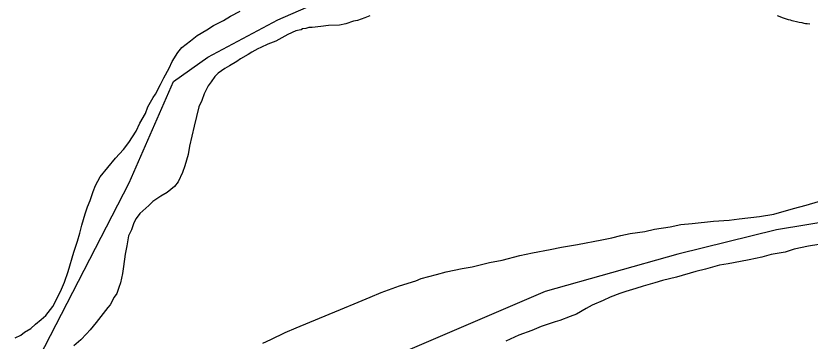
# Model space of a CAD drawing. Extents: x 3161564 to 3199464, y 849354 to 874788.
# Drawn here: x 3169375 to 3170363, y 855825 to 856230 of the extents above; entities that cross this region are included whole.
import ezdxf

# ---------------------------------------------------------------- set-up
doc = ezdxf.new("R2010")
doc.units = 0
for name, color, linetype in [('V-ROAD-CNTR', 7, 'Continuous'), ('V-SITE-VEGE', 7, 'Continuous'), ('V-TOPO-SHOR', 7, 'Continuous')]:
    doc.layers.add(name, color=color, linetype=linetype)

msp = doc.modelspace()

# ---------------------------------------------------------------- linework, layer by layer
at = {"layer": 'V-ROAD-CNTR'}
msp.add_lwpolyline([(3170321.89, 856229.91), (3170324.97, 856228.78), (3170327.88, 856227.77), (3170330.62, 856226.86), (3170333.2, 856226.04), (3170335.64, 856225.31), (3170337.93, 856224.65), (3170340.09, 856224.05), (3170342.16, 856223.51), (3170345.95, 856222.59), (3170349.33, 856221.84), (3170352.31, 856221.23), (3170354.92, 856220.75), (3170357.23, 856220.35), (3170359.29, 856220.03), (3170362.65, 856219.56)], dxfattribs=at)
msp.add_spline([(3174399.94, 857841.66), (3174296.93, 857801.4), (3174229.2, 857773.62), (3174127.46, 857719.2), (3174052.16, 857685.06), (3173961.17, 857632.69), (3173863.14, 857577.29), (3173775.71, 857514.54), (3173667.45, 857438.22), (3173583.49, 857382.19), (3173466.35, 857293.83), (3173326.4, 857196.79), (3173208.21, 857103.9), (3173124.86, 857039.72), (3173062.43, 856997.69), (3173002.89, 856961.44), (3172942.67, 856940.29), (3172702.79, 856854.83), (3172485.55, 856780.97), (3172303.01, 856726.42), (3172035.58, 856644.25), (3171830.5, 856588.83), (3171569.6, 856517.33), (3171436.98, 856474.5), (3171336.47, 856417.17), (3171269.48, 856387.43), (3171165.04, 856328.62), (3171074.12, 856263.69), (3171010.5, 856202.1), (3170960.01, 856128.15), (3170908.23, 856036.23), (3170872.29, 855999.76), (3170841.73, 855977.7), (3170780.31, 855922.54), (3170678.78, 855863.89), (3170336.88, 855673.91), (3170028.87, 855496.61), (3169695.41, 855304.91), (3169594.19, 855246.07), (3169533.35, 855211.92), (3169509.63, 855185.88), (3169432.59, 855099.93), (3169242.03, 854873.77), (3169195.15, 854813.12)], degree=3, dxfattribs=at)
at = {"layer": 'V-SITE-VEGE'}
for p, q in [((3169642.09, 856229.23), (3169654.31, 856235.62)), ((3169815.44, 856229.64), (3169809.04, 856227.32)), ((3169621.13, 856217.62), (3169633.35, 856224.01)), ((3169633.35, 856224.01), (3169642.09, 856229.23)), ((3169785.77, 856219.78), (3169777.62, 856218.04)), ((3169795.08, 856223.26), (3169785.77, 856219.78)), ((3169800.31, 856223.84), (3169795.08, 856223.26)), ((3169809.04, 856227.32), (3169800.31, 856223.84)), ((3169600.76, 856205.43), (3169612.98, 856212.39)), ((3169612.98, 856212.39), (3169621.13, 856217.62)), ((3169723.51, 856211.12), (3169713.62, 856206.47)), ((3169727.58, 856211.69), (3169723.51, 856211.12)), ((3169729.91, 856212.27), (3169727.58, 856211.69)), ((3169731.66, 856213.44), (3169729.91, 856212.27)), ((3169735.73, 856214.01), (3169731.66, 856213.44)), ((3169739.8, 856215.17), (3169735.73, 856214.01)), ((3169742.13, 856215.17), (3169739.8, 856215.17)), ((3169743.88, 856215.17), (3169742.13, 856215.17)), ((3169754.35, 856216.32), (3169743.88, 856215.17)), ((3169764.24, 856217.47), (3169754.35, 856216.32)), ((3169777.62, 856218.04), (3169764.24, 856217.47)), ((3169592.61, 856198.45), (3169600.76, 856205.43)), ((3169713.62, 856206.47), (3169698.48, 856198.34)), ((3169576.89, 856183.92), (3169581.55, 856190.32)), ((3169581.55, 856190.32), (3169592.61, 856198.45)), ((3169679.86, 856190.22), (3169676.37, 856188.48)), ((3169688.59, 856194.28), (3169679.86, 856190.22)), ((3169698.48, 856198.34), (3169688.59, 856194.28)), ((3169569.89, 856172.88), (3169576.89, 856183.92)), ((3169664.14, 856181.51), (3169654.83, 856176.28)), ((3169668.8, 856184.41), (3169664.14, 856181.51)), ((3169676.37, 856188.48), (3169668.8, 856184.41)), ((3169565.81, 856164.74), (3169569.89, 856172.88)), ((3169650.17, 856172.8), (3169640.86, 856167.57)), ((3169654.83, 856176.28), (3169650.17, 856172.8)), ((3169559.4, 856152.53), (3169565.81, 856164.74)), ((3169635.04, 856164.08), (3169626.89, 856158.28)), ((3169640.86, 856167.57), (3169635.04, 856164.08)), ((3169555.32, 856144.39), (3169559.4, 856152.53)), ((3169622.81, 856154.21), (3169618.15, 856147.82)), ((3169626.89, 856158.28), (3169622.81, 856154.21)), ((3169548.91, 856132.18), (3169555.32, 856144.39)), ((3169614.66, 856142.58), (3169609.41, 856132.7)), ((3169618.15, 856147.82), (3169614.66, 856142.58)), ((3169546, 856128.11), (3169548.91, 856132.18)), ((3169609.41, 856132.7), (3169606.49, 856124.56)), ((3169539.59, 856116.48), (3169546, 856128.11)), ((3169606.49, 856124.56), (3169603, 856116.42)), ((3169536.67, 856108.34), (3169539.59, 856116.48)), ((3169603, 856116.42), (3169597.15, 856092.57)), ((3169529.68, 856096.13), (3169536.67, 856108.34)), ((3169525.01, 856086.25), (3169529.68, 856096.13)), ((3169597.15, 856092.57), (3169591.31, 856067.56)), ((3169515.69, 856072.29), (3169525.01, 856086.25)), ((3169509.28, 856063.57), (3169515.69, 856072.29)), ((3169499.38, 856052.53), (3169509.28, 856063.57)), ((3169591.31, 856067.56), (3169589.55, 856057.09)), ((3169480.16, 856029.28), (3169499.38, 856052.53)), ((3169589.55, 856057.09), (3169585.47, 856043.13)), ((3169585.47, 856043.13), (3169582.55, 856034.99)), ((3169582.55, 856034.99), (3169577.31, 856023.36)), ((3169474.33, 856018.82), (3169480.16, 856029.28)), ((3169577.31, 856023.36), (3169572.64, 856017.55)), ((3169471.42, 856011.25), (3169474.33, 856018.82)), ((3169572.64, 856017.55), (3169563.33, 856010)), ((3169467.91, 856000.21), (3169471.42, 856011.25)), ((3169555.76, 856005.35), (3169545.86, 855998.96)), ((3169563.33, 856010), (3169555.76, 856005.35)), ((3169464.42, 855992.06), (3169467.91, 856000.21)), ((3169540.62, 855993.73), (3169529.56, 855983.85)), ((3169545.86, 855998.96), (3169540.62, 855993.73)), ((3170342.26, 855990.01), (3170357.97, 855994.06)), ((3170357.97, 855994.06), (3170373.1, 855998.7)), ((3169457.41, 855969.39), (3169461.5, 855983.34)), ((3169461.5, 855983.34), (3169464.42, 855992.06)), ((3169529.56, 855983.85), (3169524.9, 855977.46)), ((3170299.78, 855980.16), (3170317.81, 855983.05)), ((3170317.81, 855983.05), (3170342.26, 855990.01)), ((3169524.9, 855977.46), (3169521.99, 855972.23)), ((3170216, 855971.52), (3170242.76, 855974.4)), ((3170242.76, 855974.4), (3170261.96, 855975.55)), ((3170261.96, 855975.55), (3170274.76, 855977.28)), ((3170274.76, 855977.28), (3170299.78, 855980.16)), ((3169455.07, 855959.5), (3169457.41, 855969.39)), ((3169519.07, 855963.51), (3169515.57, 855955.95)), ((3169521.99, 855972.23), (3169519.07, 855963.51)), ((3170157.23, 855961.69), (3170169.45, 855964.59)), ((3170169.45, 855964.59), (3170188.65, 855967.48)), ((3170188.65, 855967.48), (3170202.04, 855970.37)), ((3170202.04, 855970.37), (3170216, 855971.52)), ((3169452.16, 855949.61), (3169455.07, 855959.5)), ((3169515.57, 855955.95), (3169513.23, 855943.73)), ((3170103.7, 855951.27), (3170116.5, 855953.59)), ((3170116.5, 855953.59), (3170127.56, 855956.48)), ((3170127.56, 855956.48), (3170139.2, 855958.8)), ((3170139.2, 855958.8), (3170157.23, 855961.69)), ((3169447.49, 855935.65), (3169452.16, 855949.61)), ((3169513.23, 855943.73), (3169511.48, 855933.26)), ((3170053.66, 855942.02), (3170073.45, 855945.49)), ((3170073.45, 855945.49), (3170103.7, 855951.27)), ((3170360.83, 855943.45), (3170342.79, 855939.4)), ((3170373.62, 855945.18), (3170360.83, 855943.45)), ((3169440.48, 855911.81), (3169447.49, 855935.65)), ((3169511.48, 855933.26), (3169509.13, 855918.14)), ((3170001.88, 855931.6), (3170017.59, 855935.07)), ((3170017.59, 855935.07), (3170039.7, 855939.12)), ((3170039.7, 855939.12), (3170053.66, 855942.02)), ((3170331.73, 855935.92), (3170314.27, 855933.03)), ((3170342.79, 855939.4), (3170331.73, 855935.92)), ((3169964.06, 855922.91), (3169979.77, 855925.8)), ((3169979.77, 855925.8), (3170001.88, 855931.6)), ((3170276.45, 855924.34), (3170260.74, 855921.45)), ((3170286.93, 855926.07), (3170276.45, 855924.34)), ((3170302.64, 855929.55), (3170286.93, 855926.07)), ((3170314.27, 855933.03), (3170302.64, 855929.55)), ((3169509.13, 855918.14), (3169507.96, 855909.41)), ((3169910.52, 855911.33), (3169930.31, 855915.38)), ((3169930.31, 855915.38), (3169942.53, 855917.7)), ((3169942.53, 855917.7), (3169964.06, 855922.91)), ((3170232.81, 855914.49), (3170220.59, 855911.6)), ((3170250.27, 855919.71), (3170232.81, 855914.49)), ((3170260.74, 855921.45), (3170250.27, 855919.71)), ((3169435.81, 855898.43), (3169440.48, 855911.81)), ((3169507.96, 855909.41), (3169505.62, 855897.78)), ((3169879.1, 855903.22), (3169898.3, 855907.85)), ((3169898.3, 855907.85), (3169910.52, 855911.33)), ((3170196.73, 855904.64), (3170179.28, 855900.58)), ((3170220.59, 855911.6), (3170196.73, 855904.64)), ((3169432.31, 855889.71), (3169435.81, 855898.43)), ((3169505.62, 855897.78), (3169503.29, 855891.97)), ((3169829.64, 855885.82), (3169852.33, 855893.94)), ((3169852.33, 855893.94), (3169872.7, 855900.32)), ((3169872.7, 855900.32), (3169879.1, 855903.22)), ((3170155.42, 855893.63), (3170146.11, 855890.73)), ((3170169.96, 855897.69), (3170155.42, 855893.63)), ((3170179.28, 855900.58), (3170169.96, 855897.69)), ((3169427.65, 855880.41), (3169432.31, 855889.71)), ((3169500.96, 855884.4), (3169497.46, 855879.76)), ((3169503.29, 855891.97), (3169500.96, 855884.4)), ((3169815.67, 855880.01), (3169829.64, 855885.82)), ((3170126.32, 855884.35), (3170114.1, 855879.71)), ((3170133.89, 855886.67), (3170126.32, 855884.35)), ((3170146.11, 855890.73), (3170133.89, 855886.67)), ((3169421.24, 855868.2), (3169427.65, 855880.41)), ((3169497.46, 855879.76), (3169492.8, 855870.45)), ((3169801.12, 855873.63), (3169815.67, 855880.01)), ((3170105.37, 855875.65), (3170091.99, 855869.84)), ((3170114.1, 855879.71), (3170105.37, 855875.65)), ((3169412.5, 855857.15), (3169421.24, 855868.2)), ((3169489.88, 855866.96), (3169481.15, 855855.92)), ((3169492.8, 855870.45), (3169489.88, 855866.96)), ((3169765.04, 855858.54), (3169779, 855864.35)), ((3169779, 855864.35), (3169801.12, 855873.63)), ((3170084.42, 855865.78), (3170072.19, 855858.81)), ((3170091.99, 855869.84), (3170084.42, 855865.78)), ((3169406.68, 855851.93), (3169412.5, 855857.15)), ((3169481.15, 855855.92), (3169475.32, 855848.36)), ((3169723.72, 855841.71), (3169765.04, 855858.54)), ((3170064.63, 855855.91), (3170051.83, 855850.69)), ((3170072.19, 855858.81), (3170064.63, 855855.91)), ((3169393.87, 855840.89), (3169399.69, 855846.11)), ((3169399.69, 855846.11), (3169406.68, 855851.93)), ((3169475.32, 855848.36), (3169467.75, 855839.06)), ((3170046.01, 855848.95), (3170028.55, 855843.15)), ((3170051.83, 855850.69), (3170046.01, 855848.95)), ((3169381.65, 855832.75), (3169386.3, 855836.24)), ((3169386.3, 855836.24), (3169393.87, 855840.89)), ((3169463.09, 855834.42), (3169456.1, 855826.86)), ((3169467.75, 855839.06), (3169463.09, 855834.42)), ((3169692.29, 855827.2), (3169710.33, 855835.91)), ((3169710.33, 855835.91), (3169723.72, 855841.71)), ((3170016.91, 855838.51), (3170000.61, 855832.7)), ((3170028.55, 855843.15), (3170016.91, 855838.51)), ((3169374.66, 855829.27), (3169381.65, 855832.75)), ((3169456.1, 855826.86), (3169447.37, 855819.31)), ((3169682.39, 855822.56), (3169692.29, 855827.2)), ((3170000.61, 855832.7), (3169984.32, 855825.16))]:
    msp.add_line(p, q, dxfattribs=at)
at = {"layer": 'V-TOPO-SHOR'}
for points in [[(3169397.38, 855791.09), (3169516.4, 856022.02), (3169571.46, 856148.14), (3169614.1, 856178.34), (3169701.14, 856224.52), (3169781.08, 856260.05)], [(3170869.99, 856048.66), (3170557.35, 856002.48), (3170321.09, 855963.4), (3170198.52, 855933.2), (3170033.32, 855887.01), (3169789.96, 855782.21)]]:
    msp.add_lwpolyline(points, dxfattribs=at)

doc.saveas('drawing.dxf')
